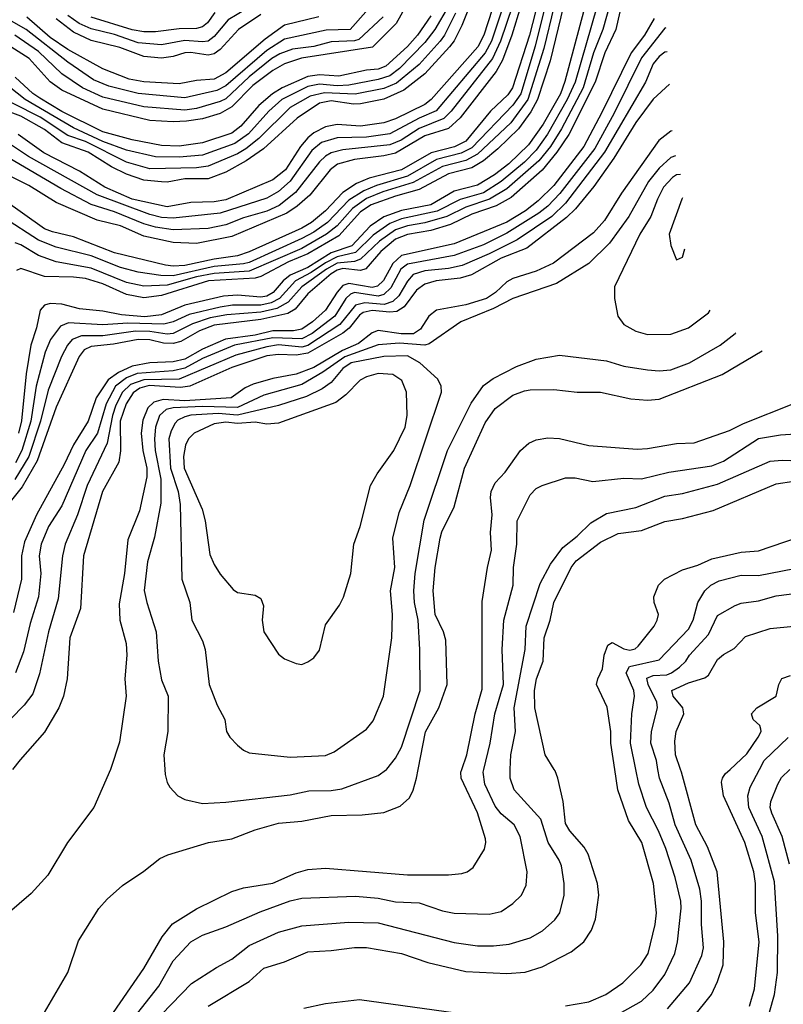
# Model space of a CAD drawing. Header units: inches. Extents: x 990535 to 1117859, y 769386 to 892122.
# Tile 949 of 1056: x 1073046 to 1075654, y 869197 to 872563. Entities that reach past the tile are written whole.
import ezdxf

# ---------------------------------------------------------------- set-up
doc = ezdxf.new("R2010")
doc.units = ezdxf.units.IN
doc.header["$MEASUREMENT"] = 0
doc.layers.add('B0876', color=7, linetype='Continuous')
doc.layers.add('B0877', color=7, linetype='Continuous')

msp = doc.modelspace()

# ---------------------------------------------------------------- linework, layer by layer
at = {"layer": 'B0876', "color": 5}
for points, elevation in [([(1073355.4, 870000), (1073298.5, 869870), (1073208.8, 869750), (1073141.4, 869638.6), (1073084.3, 869575.7), (1072960.3, 869470), (1072839.4, 869310), (1072766.1, 869233.9), (1072699.6, 869150)], 6120), ([(1073130, 869168.8), (1073210, 869306), (1073246.4, 869413.6), (1073315.8, 869524.2), (1073344.1, 869555.9), (1073397.2, 869602.8), (1073470, 869652.2), (1073524.2, 869695.8), (1073552.2, 869707.8), (1073690.4, 869749.6), (1073770, 869762.9), (1073850, 869793.5), (1073930, 869815.7), (1074010, 869823.1), (1074110, 869842.1), (1074215.6, 869844.4), (1074290, 869853), (1074345.9, 869874.1), (1074377.5, 869902.5), (1074390, 869928.9), (1074400.9, 869970), (1074406.7, 870000)], 6120), ([(1073343.9, 869136.1), (1073470, 869319.8), (1073532.3, 869427.7), (1073567.6, 869472.4), (1073650, 869522.7), (1073770, 869582.6), (1073810, 869595.5), (1073910, 869610.5), (1073990, 869646), (1074030, 869658.2), (1074090, 869662), (1074370, 869639.9), (1074510, 869639.2), (1074556.4, 869643.6), (1074574.7, 869650), (1074595.3, 869664.7), (1074633, 869727), (1074638.6, 869750), (1074637, 869763), (1074610, 869851.8), (1074554.3, 869970), (1074553.1, 869990), (1074556.5, 870000)], 6080), ([(1073390, 869092.1), (1073520.7, 869259.3), (1073570, 869345.1), (1073630, 869410.8), (1073670, 869433.6), (1073750, 869461.3), (1073867.4, 869512.6), (1073970, 869550.5), (1074010, 869559.2), (1074192.9, 869567.1), (1074270, 869559.2), (1074330, 869547.4), (1074410, 869543.6), (1074490, 869516.9), (1074530, 869509), (1074650, 869505), (1074690, 869514.2), (1074730, 869541.1), (1074760.3, 869570), (1074776.1, 869603.9), (1074779.6, 869650), (1074755.4, 869770), (1074734.5, 869810), (1074690, 869848.6), (1074670, 869874.5), (1074634.9, 869950), (1074629.1, 869990), (1074631.5, 870000)], 6060), ([(1073530, 869162.1), (1073632.5, 869267.5), (1073717.5, 869322.5), (1073770, 869350.7), (1073830, 869397.5), (1073930, 869443.1), (1074010, 869465.4), (1074170, 869477.5), (1074270, 869475.2), (1074530, 869407.8), (1074610, 869396.6), (1074663.8, 869396.2), (1074717.9, 869402.1), (1074790, 869424.3), (1074831.7, 869448.3), (1074873.8, 869486.2), (1074890.5, 869510), (1074905.9, 869570), (1074906.2, 869610), (1074896.5, 869670), (1074888.7, 869690), (1074850.6, 869750.6), (1074826.1, 869830), (1074735.2, 869930), (1074720.7, 869970), (1074721.5, 870000)], 6040), ([(1073541.7, 870000), (1073542.9, 869982.9), (1073550, 869954.8), (1073559.1, 869939.1), (1073586.4, 869910), (1073610, 869897.3), (1073670, 869883.5), (1073750, 869887.9), (1073970, 869913), (1074033.8, 869926.2), (1074110, 869927.3), (1074146.7, 869933.3), (1074270, 869979), (1074299, 870000)], 6140), ([(1073690, 869190.1), (1073830, 869275), (1073880, 869320), (1073950, 869342.5), (1074030, 869376.3), (1074110, 869380.7), (1074190, 869391.4), (1074230, 869391.4), (1074349.9, 869370.1), (1074440, 869340), (1074570, 869308.8), (1074710, 869301.9), (1074772.9, 869307.1), (1074830, 869324.7), (1074930, 869376.6), (1074972.8, 869410), (1074998.7, 869450), (1075012.2, 869487.8), (1075023.6, 869570), (1075019.9, 869610), (1074987.4, 869710), (1074973.6, 869733.6), (1074924.6, 869790), (1074910, 869815.4), (1074902.5, 869890), (1074884.3, 869970), (1074874.9, 869994.9), (1074871.7, 870000)], 6020), ([(1074910, 869191.6), (1074990, 869205.8), (1075048.1, 869230), (1075106.3, 869270), (1075167.8, 869332.2), (1075192.1, 869370), (1075217.1, 869470), (1075220.6, 869510), (1075210.4, 869609.6), (1075170.8, 869750), (1075125.4, 869825.4), (1075089.1, 869930), (1075078.5, 870000)], 5980), ([(1075094.4, 869165.6), (1075170, 869207.2), (1075210, 869245.3), (1075250, 869299.3), (1075283.4, 869370), (1075293.3, 869410), (1075305.6, 869525.6), (1075304.5, 869550), (1075285, 869630), (1075252.8, 869730), (1075228, 869790), (1075187, 869870), (1075160.7, 869950), (1075150.7, 870000)], 5960), ([(1075258.2, 869181.8), (1075333.3, 869270), (1075376.5, 869363.5), (1075381.4, 869390), (1075374.5, 869470), (1075374.3, 869550), (1075368.9, 869590), (1075339.7, 869690), (1075285.2, 869810), (1075264.6, 869884.6), (1075231.1, 869970), (1075226.2, 870000)], 5940), ([(1075344.1, 869150), (1075409.4, 869230), (1075430, 869274.4), (1075448.8, 869331.3), (1075450.6, 869410), (1075428.6, 869650), (1075395.3, 869735.3), (1075355.7, 869810), (1075307.1, 869990), (1075303.6, 870000)], 5920), ([(1075539.3, 869190), (1075555.4, 869250), (1075571.5, 869410), (1075559.1, 869510), (1075559.3, 869610), (1075553.5, 869650), (1075522.6, 869750), (1075449.9, 869910), (1075443.6, 869956.4), (1075446.2, 869970), (1075455.7, 869984.3), (1075472.6, 870000)], 5880), ([(1075606.8, 869170), (1075624.7, 869230), (1075634.5, 869305.5), (1075636.2, 869430), (1075623.9, 869616.1), (1075582.6, 869770), (1075536.4, 869870), (1075532.8, 869910), (1075540.8, 869939.2), (1075573.4, 870000)], 5860), ([(1075675.6, 869675.6), (1075650.9, 869770), (1075614.8, 869850), (1075609.9, 869870), (1075611.8, 869890), (1075635.7, 869950), (1075648.3, 869971.7), (1075676.2, 870000)], 5840), ([(1074015.9, 869184.1), (1074090, 869199.3), (1074206.7, 869213.2), (1074610, 869157.5)], 5980)]:
    msp.add_lwpolyline(points, dxfattribs=dict(at, elevation=elevation))
at = {"layer": 'B0877', "color": 5}
for points, elevation in [([(1074858.7, 872790), (1074787.4, 872510), (1074729.7, 872330.3), (1074713.7, 872306.3), (1074654.1, 872250), (1074570, 872147.9), (1074531.3, 872128.7), (1074451.8, 872108.2), (1074349.9, 872050.1), (1074239.1, 872020.9), (1074196.7, 872003.3), (1074150, 871972.6), (1074090, 871909.2), (1074042.5, 871870), (1074009.3, 871850.7), (1073830, 871768.9), (1073790, 871755.6), (1073710, 871744.8), (1073610, 871722.9), (1073570, 871720.5), (1073544.1, 871724.1), (1073370, 871766), (1073230, 871820.6), (1073157.5, 871837.5), (1073130, 871848.4), (1072987.8, 871950)], 5820), ([(1074432.5, 872730), (1074332, 872550), (1074251.1, 872468.9), (1074008.8, 872431.2), (1073950, 872411.9), (1073910, 872388.9), (1073842.1, 872337.9), (1073770, 872265.3), (1073730, 872242.5), (1073670, 872223.8), (1073615.9, 872215.9), (1073570, 872213.3), (1073490, 872218.3), (1073330, 872257), (1073190, 872322.1), (1073150, 872350.9), (1073077.5, 872430), (1072990, 872485.8), (1072950, 872492.5), (1072890, 872487.7), (1072750, 872487.9), (1072715.8, 872495.8), (1072670, 872513.9), (1072521.7, 872601.7)], 5580), ([(1074622.4, 872710), (1074556.5, 872543.5), (1074529.5, 872490.5), (1074513.5, 872470), (1074430, 872378.4), (1074357.9, 872322), (1074290, 872291.2), (1074210, 872275.2), (1074186.1, 872273.9), (1074110, 872286.1), (1074070, 872277.3), (1073993.9, 872226.1), (1073879, 872121), (1073819.9, 872080.1), (1073750, 872042), (1073690, 872018.5), (1073610, 872019.4), (1073550, 872007.9), (1073530, 872008.2), (1073470, 872014.5), (1073410, 872034.6), (1073359.5, 872059.5), (1073279.1, 872110), (1073190, 872142.1), (1073130, 872187.2), (1073050, 872233), (1072910, 872286)], 5680), ([(1074689.7, 872690), (1074631.4, 872510), (1074610.6, 872470), (1074451.2, 872290), (1074430, 872273.6), (1074330, 872224.5), (1074290, 872210.6), (1074210, 872198.8), (1074130, 872205.3), (1074090, 872196.4), (1074050, 872176.5), (1074030, 872159.2), (1074005.4, 872130), (1073953.9, 872050), (1073910, 872015.1), (1073750, 871947.7), (1073710, 871940.5), (1073630, 871937.9), (1073550, 871923.2), (1073430, 871949.5), (1073336.6, 871990), (1073250, 872045.6), (1073127.6, 872107.6), (1073040.6, 872170)], 5720), ([(1074704.2, 872630), (1074657, 872490), (1074636, 872450), (1074468.3, 872251.7), (1074410, 872226.8), (1074310, 872172.9), (1074230, 872161.5), (1074130, 872159.4), (1074077.1, 872142.9), (1074044.2, 872115.8), (1073969.3, 872010.7), (1073930, 871975.4), (1073890, 871952.7), (1073730, 871901.6), (1073570, 871884.9), (1073530, 871887.2), (1073490, 871896.6), (1073310, 871964.4), (1073075.7, 872095.7), (1072990, 872152.2)], 5740), ([(1074227.8, 872590), (1074175.2, 872530), (1074092.2, 872527.8), (1073950, 872496.7), (1073890, 872458), (1073750, 872336.5), (1073718.8, 872321.2), (1073610, 872296.3), (1073450, 872311), (1073350, 872335.5), (1073297.3, 872357.3), (1073210, 872418.3), (1073068, 872530), (1073010, 872563), (1072970, 872571.5), (1072850, 872560.2), (1072801.6, 872561.6), (1072730, 872575.1)], 5540), ([(1074757.2, 872610), (1074727.1, 872510), (1074695.1, 872424.9), (1074673.6, 872386.4), (1074550, 872228.1), (1074510, 872190.8), (1074430, 872165.5), (1074330, 872106.6), (1074290, 872097.5), (1074190, 872085.5), (1074130.9, 872069.1), (1074106.7, 872050), (1074036.3, 871963.7), (1073994, 871926), (1073958.1, 871901.9), (1073770, 871822.1), (1073650, 871798.4), (1073570, 871801.7), (1073470, 871823), (1073390, 871858.8), (1073310, 871877.7), (1073170, 871938.1), (1073076.4, 871996.4), (1072956.2, 872056.2)], 5780), ([(1074840.7, 872610), (1074807.1, 872472.9), (1074757.3, 872310), (1074730, 872270.5), (1074590, 872124.5), (1074553.5, 872106.5), (1074470, 872085.2), (1074370, 872028.2), (1074264.1, 871995.9), (1074221.8, 871978.2), (1074170, 871945.6), (1074097.6, 871870), (1074050, 871837.1), (1074010, 871814.6), (1073830, 871733.4), (1073810, 871727.9), (1073710, 871719.1), (1073570, 871687.2), (1073528.1, 871688.1), (1073450, 871699.7), (1073390, 871715.8), (1073290, 871755.7), (1073170, 871785.3), (1073110, 871809.2), (1072990, 871886.6)], 5840), ([(1075096.3, 872590), (1075082.7, 872530), (1075044.3, 872450), (1075012.1, 872350), (1074922, 872170), (1074881, 872110), (1074830.9, 872049.1), (1074724.4, 871955.6), (1074673.8, 871926.2), (1074590, 871898.6), (1074517.5, 871862.5), (1074450, 871842.7), (1074370, 871828.6), (1074330, 871812.4), (1074279, 871770), (1074228.2, 871711.8), (1074210, 871705.3), (1074150, 871712.1), (1074130, 871706.5), (1074110, 871694.1), (1074030, 871626.2), (1073987, 871573), (1073961.6, 871558.4), (1073870, 871538.6), (1073710, 871518.8), (1073660.3, 871499.7), (1073596.7, 871463.3), (1073570, 871455.5), (1073536.8, 871456.8), (1073490, 871468.2), (1073450.7, 871469.3), (1073366.6, 871453.4), (1073290, 871445.3), (1073265.4, 871434.6), (1073248.6, 871411.4), (1073170, 871237.9), (1073105.2, 871054.8), (1073054.1, 870965.9), (1072990, 870885.7)], 5980), ([(1074728.8, 872610), (1074688.2, 872490), (1074661.1, 872430), (1074519.4, 872250), (1074494.6, 872225.4), (1074410, 872191), (1074348.9, 872151.1), (1074310, 872135.1), (1074150, 872118.2), (1074110, 872108.2), (1074090, 872097), (1074070, 872077.5), (1073987.8, 871972.2), (1073931.9, 871928.1), (1073890, 871908.6), (1073810, 871885.2), (1073750, 871861.2), (1073690, 871849), (1073570, 871844.9), (1073510, 871854), (1073470, 871865.3), (1073370, 871906.4), (1073290, 871931.7), (1073185.9, 871985.9), (1073010, 872090.2)], 5760), ([(1074510.6, 872609.4), (1074464.4, 872530), (1074430, 872484.8), (1074343.5, 872396.5), (1074310, 872371.3), (1074270, 872358.4), (1074170, 872339.6), (1074130, 872336.9), (1074070, 872343.1), (1074030, 872334.7), (1073941.2, 872290), (1073896.8, 872250), (1073826.9, 872173.1), (1073780.3, 872139.7), (1073670, 872099.6), (1073590, 872092.8), (1073510, 872094.6), (1073410, 872117), (1073330, 872146.5), (1073230, 872193.8), (1073064.7, 872290), (1073010, 872333.3)], 5640), ([(1075060.7, 872610), (1075038.1, 872530), (1075006, 872450), (1074970.5, 872330), (1074896.4, 872190), (1074858.7, 872130), (1074819.2, 872080.8), (1074710, 871984.6), (1074651, 871949), (1074570, 871922.3), (1074505, 871890), (1074430, 871868.5), (1074370, 871858.4), (1074330, 871844.7), (1074274.6, 871805.4), (1074210, 871744.2), (1074190, 871736.1), (1074130, 871730.6), (1074093.3, 871710), (1074010, 871649.6), (1073962.9, 871597.1), (1073924.6, 871575.4), (1073870, 871562.8), (1073753.8, 871553.8), (1073696.8, 871543.2), (1073636.2, 871523.8), (1073570, 871490), (1073550, 871488.1), (1073490, 871496.9), (1073441.6, 871498.4), (1073330, 871482.5), (1073257.2, 871482.8), (1073225.2, 871470), (1073209, 871450), (1073188.9, 871411.1), (1073143.4, 871296.6), (1073117.1, 871190), (1073076.6, 871070), (1073029.5, 870990.5)], 5960), ([(1074871.5, 872610), (1074836, 872464), (1074781.7, 872290), (1074723.6, 872210), (1074610, 872102.8), (1074570, 872081.3), (1074490, 872061.6), (1074390, 872005.9), (1074286, 871974), (1074230, 871951.3), (1074182.2, 871917.8), (1074130, 871858.1), (1074093.6, 871830), (1074010, 871780.8), (1073830, 871703.5), (1073710, 871695.9), (1073650, 871684.2), (1073550, 871655), (1073470, 871652.6), (1073410, 871664.9), (1073290, 871713.4), (1073170, 871734.7), (1073110, 871757.2), (1073050, 871793.5), (1073030, 871800.4)], 5860), ([(1075018.5, 872610), (1074943.8, 872350), (1074916.4, 872290), (1074848.5, 872171.5), (1074810, 872116.7), (1074770, 872075.4), (1074690.4, 872009.6), (1074630, 871971.5), (1074550, 871948.5), (1074472.1, 871907.9), (1074350, 871882), (1074310, 871866.4), (1074253.7, 871826.3), (1074192.7, 871767.3), (1074130, 871752.6), (1074090, 871732.3), (1074041.2, 871698.7), (1073988.2, 871670), (1073933.2, 871610), (1073905.2, 871594.8), (1073870, 871587), (1073772.8, 871587.2), (1073730, 871580.6), (1073624.5, 871555.5), (1073569.5, 871530.5), (1073537.9, 871522.1), (1073414.7, 871525.3), (1073330, 871519.6), (1073212.9, 871527.1), (1073184.8, 871515.2), (1073150.4, 871470), (1073133.1, 871426.9), (1073102.3, 871310), (1073083.5, 871190), (1073053.5, 871090), (1073031.7, 871048.3)], 5940), ([(1074903.7, 872610), (1074857.8, 872422.2), (1074814.5, 872290), (1074791.9, 872248.1), (1074750, 872190.4), (1074679, 872121), (1074630, 872080.9), (1074590, 872056.8), (1074510, 872036.5), (1074410, 871982.2), (1074330, 871960.1), (1074246.9, 871930), (1074210, 871905.8), (1074135.4, 871824.6), (1074030, 871762.4), (1073964.5, 871735.5), (1073870, 871685.4), (1073850, 871679), (1073690.1, 871669.9), (1073530, 871620.5), (1073470, 871612.6), (1073410, 871623.5), (1073330, 871659.8), (1073270, 871678.1), (1073230, 871683.3), (1073130, 871685.2), (1073050, 871712.8), (1073034.9, 871705.1)], 5880), ([(1074971.4, 872590), (1074908.3, 872351.7), (1074892.7, 872310), (1074834.4, 872205.6), (1074784.4, 872135.6), (1074716.5, 872070), (1074667.5, 872032.5), (1074610, 871997), (1074530, 871976.9), (1074450, 871930.3), (1074350, 871910.2), (1074290, 871888.5), (1074243.2, 871856.8), (1074179.9, 871790), (1074110, 871765.7), (1074030, 871716.4), (1073970, 871690), (1073945.2, 871670), (1073912, 871630), (1073890, 871618.2), (1073870, 871614.6), (1073790, 871621.4), (1073742.1, 871617.9), (1073610, 871587.4), (1073530, 871554.1), (1073473.1, 871546.9), (1073393.8, 871553.8), (1073330, 871567.1), (1073250, 871574.8), (1073190, 871590.7), (1073150, 871592.4), (1073130, 871587.5), (1073115.1, 871570), (1073102.8, 871510), (1073083.7, 871450), (1073067.4, 871352.6), (1073051.5, 871191.5), (1073041.2, 871150)], 5920), ([(1073850, 872616.8), (1073757.9, 872562.1), (1073710, 872505.1), (1073690, 872490.2), (1073670, 872487.1), (1073610, 872491.8), (1073530, 872477.6), (1073450, 872484.2), (1073370, 872512.7), (1073290, 872531.4), (1073249.2, 872550), (1073210, 872577)], 5460), ([(1074534.8, 872585.2), (1074496.9, 872510), (1074482.4, 872490), (1074410.3, 872409.7), (1074333.4, 872346.6), (1074290, 872327.4), (1074192, 872308), (1074087, 872313), (1074038.2, 872301.8), (1073970, 872262.8), (1073863.1, 872156.9), (1073818.6, 872121.4), (1073790, 872104.7), (1073690, 872062.3), (1073650, 872056.8), (1073490, 872052.9), (1073410, 872076), (1073270, 872146.3), (1073210, 872167.5), (1073115.2, 872230), (1072930, 872323)], 5660), ([(1075213.4, 872566.6), (1075180.7, 872510), (1075134.6, 872450), (1075034.6, 872245.4), (1074972.5, 872130), (1074870, 871996.1), (1074816.6, 871943.4), (1074773.3, 871910), (1074710, 871870.5), (1074530, 871796.8), (1074350, 871757.4), (1074320.8, 871730), (1074288.8, 871671.2), (1074268.2, 871651.8), (1074250, 871647), (1074170, 871660.6), (1074150, 871653.8), (1074130, 871631.8), (1074090, 871570), (1074046.2, 871530), (1074010, 871505.5), (1073980.9, 871499.1), (1073910, 871499), (1073850, 871485), (1073748.7, 871471.3), (1073670, 871436.6), (1073610, 871403), (1073570, 871393), (1073490, 871390.1), (1073430, 871378.4), (1073382.7, 871357.3), (1073347.9, 871332.1), (1073307, 871270), (1073279.2, 871190), (1073229.5, 871110), (1073198.1, 871041.9), (1073103, 870870), (1073062.2, 870777.8), (1073051.7, 870730), (1073052, 870650), (1073024.1, 870535.9)], 6020), ([(1074287.3, 872572.7), (1074204.5, 872495.5), (1074189.5, 872490.5), (1074110, 872487.8), (1074050, 872471.4), (1073978.1, 872461.9), (1073933.9, 872446.1), (1073906.8, 872430), (1073830, 872367.6), (1073750, 872292.8), (1073730, 872282.9), (1073650, 872259.5), (1073610, 872253.6), (1073470, 872265), (1073330, 872298), (1073259.9, 872330), (1073190, 872377.7), (1073110, 872453.8), (1073029.2, 872510)], 5560), ([(1074450, 872576.7), (1074404.9, 872510), (1074370, 872471.5), (1074296.4, 872403.6), (1074270, 872394.4), (1074230, 872390.4), (1074136, 872370), (1074070, 872374.3), (1074030, 872369.4), (1073942.8, 872330), (1073909.8, 872310), (1073862.3, 872270), (1073801.4, 872198.6), (1073770, 872175.1), (1073670, 872141.7), (1073590, 872131.2), (1073530, 872133.1), (1073430, 872151.8), (1073330, 872179.7), (1073190, 872249.6), (1073114.4, 872294.4), (1073090, 872310.2), (1073030, 872366.4)], 5620), ([(1074067.1, 872572.9), (1073950, 872544.5), (1073883.8, 872496.2), (1073750, 872381.2), (1073710, 872360.1), (1073650, 872355.1), (1073590, 872343.6), (1073470, 872350.2), (1073419.9, 872359.9), (1073330, 872394.6), (1073210, 872461.6), (1073150, 872502), (1073070, 872571.6)], 5520), ([(1073870, 872580.8), (1073793, 872530), (1073730, 872461), (1073710, 872446.8), (1073690, 872441.9), (1073630, 872450.6), (1073610, 872449.5), (1073570, 872436.9), (1073530, 872431.1), (1073470, 872436.9), (1073387.5, 872467.5), (1073290, 872491.9), (1073230, 872520.9), (1073170, 872566.2)], 5480), ([(1073711.9, 872588.1), (1073687.4, 872552.6), (1073670, 872539), (1073650, 872533.5), (1073590, 872532), (1073510, 872521.6), (1073470, 872521), (1073430, 872528.3), (1073290, 872572.1)], 5440), ([(1075253.3, 872534.8), (1075250, 872533.6), (1075170, 872432.7), (1075076.2, 872243.9), (1075010, 872123.1), (1074890.7, 871969.3), (1074850, 871926.1), (1074818.8, 871901.2), (1074710, 871833.3), (1074630, 871793.7), (1074530, 871757), (1074370, 871727.7), (1074348.1, 871710), (1074314.1, 871645.9), (1074290, 871623.3), (1074270, 871617.9), (1074190, 871630), (1074175.3, 871624.7), (1074160.3, 871610), (1074122.5, 871550), (1074044.5, 871490), (1074010, 871471.6), (1073910, 871475.3), (1073779.8, 871450), (1073670, 871404.5), (1073610, 871372.1), (1073570, 871362.2), (1073447, 871353), (1073410, 871339.2), (1073373.5, 871310), (1073341.5, 871250), (1073311.4, 871150), (1073271.8, 871090), (1073190, 870900.6), (1073143.9, 870830), (1073119.4, 870770), (1073111.7, 870730), (1073118.3, 870670), (1073109.4, 870590), (1073081.6, 870498.4), (1073058.6, 870401.4), (1073030.9, 870330)], 6040), ([(1075257.9, 872453.6), (1075250, 872451.9), (1075230, 872437.5), (1075210, 872412.4), (1075183.3, 872350), (1075043.9, 872110), (1074910, 871935.4), (1074863.3, 871890), (1074745.5, 871810), (1074650, 871762.1), (1074557.2, 871722.8), (1074510, 871712.5), (1074430, 871705), (1074390, 871692), (1074370.7, 871669.3), (1074341.1, 871618.9), (1074320.9, 871599.1), (1074290.7, 871589.3), (1074224.7, 871595.3), (1074192.6, 871587.4), (1074139.4, 871520.6), (1074030, 871449.7), (1074010, 871443.1), (1073930, 871450.9), (1073890, 871444.9), (1073784.3, 871415.7), (1073590, 871333.9), (1073470, 871332.3), (1073423.9, 871316.1), (1073396.8, 871290), (1073374.3, 871245.7), (1073362.3, 871210), (1073344.6, 871115.4), (1073276.1, 870970), (1073243.5, 870870), (1073200.5, 870770), (1073191.9, 870730), (1073176.7, 870583.3), (1073143.8, 870470), (1073113.7, 870326.3), (1073090, 870258.7), (1073061, 870219), (1072970, 870127.1)], 6060), ([(1075265.6, 872343.2), (1075210, 872290.8), (1075150, 872211.8), (1075075.4, 872090), (1075007.1, 871992.9), (1074944.1, 871915.9), (1074913.5, 871886.5), (1074778, 871782), (1074690, 871747.6), (1074589.4, 871690.6), (1074550, 871679.9), (1074468.1, 871670), (1074430, 871659.3), (1074401.5, 871638.5), (1074358.7, 871581.3), (1074334.1, 871565.9), (1074310, 871563.1), (1074250, 871568.6), (1074218.5, 871561.5), (1074206.7, 871553.3), (1074171.4, 871508.6), (1074150, 871491.2), (1074030, 871422.6), (1073990, 871415.6), (1073930, 871418.8), (1073890, 871413.6), (1073770, 871373.5), (1073627.1, 871310), (1073594.5, 871305.5), (1073487.9, 871312.1), (1073456.2, 871303.8), (1073432.8, 871287.2), (1073409.4, 871250), (1073389.1, 871190), (1073390.6, 871089.4), (1073384, 871050), (1073329.1, 870950), (1073263.6, 870730), (1073253.7, 870550), (1073216.9, 870450), (1073208.1, 870310), (1073195.7, 870250), (1073179.8, 870210), (1073130, 870127.2), (1073046.9, 870033.1), (1073021.4, 870000)], 6080), ([(1075275.1, 872183.4), (1075270, 872181.9), (1075228.6, 872150), (1075101.7, 871970), (1075043.2, 871876.8), (1075006, 871834), (1074868.9, 871731.1), (1074810, 871703.2), (1074730, 871678.6), (1074710, 871667.2), (1074670.7, 871630), (1074640.1, 871610), (1074570, 871588.2), (1074470, 871569.5), (1074443.9, 871550), (1074415.3, 871504.7), (1074390.8, 871489.2), (1074348.8, 871488.8), (1074270, 871500.6), (1074250, 871492.2), (1074203.6, 871456.4), (1074148, 871432), (1074050, 871374.3), (1073990, 871351.3), (1073910, 871336), (1073842.9, 871317.1), (1073815.9, 871304.1), (1073768.6, 871270), (1073610, 871259.6), (1073535.5, 871264.5), (1073504.3, 871255.7), (1073483.4, 871236.6), (1073466.2, 871193.8), (1073461, 871150), (1073466.9, 871090), (1073479.9, 871030), (1073480, 871000), (1073455.5, 870884.5), (1073415, 870785), (1073403.4, 870670), (1073386, 870566), (1073387.5, 870510), (1073409.6, 870430), (1073411.2, 870390), (1073405, 870310), (1073409.5, 870250), (1073386.9, 870093.1), (1073356.8, 870003.2), (1073355.4, 870000)], 6120), ([(1075285.7, 872097.8), (1075270, 872091.9), (1075230, 872055.9), (1075193.5, 872010), (1075126.7, 871890), (1075060.9, 871799.1), (1074990.3, 871729.7), (1074879, 871661), (1074730, 871610.3), (1074664.4, 871575.6), (1074552.4, 871530), (1074444.6, 871455.4), (1074429.8, 871450.2), (1074343.1, 871456.9), (1074270, 871450.9), (1074156.7, 871410), (1074081.8, 871358.2), (1074010, 871316), (1073880.1, 871279.9), (1073790, 871237.5), (1073670, 871241.2), (1073570, 871236), (1073546.3, 871230), (1073523.3, 871210), (1073509.5, 871170), (1073506, 871130), (1073509, 871090), (1073527.5, 870992.5), (1073527.7, 870910), (1073506.5, 870793.5), (1073482, 870710), (1073471.3, 870611.3), (1073479.5, 870570), (1073511.4, 870470), (1073518.9, 870370), (1073530, 870306), (1073552.7, 870250), (1073551.5, 870130), (1073538.2, 870050), (1073541.7, 870000)], 6140), ([(1075303.4, 872033.6), (1075290, 872032.2), (1075276, 872024), (1075245.1, 871990), (1075224.4, 871950), (1075202, 871890), (1075164.5, 871830), (1075077.3, 871650), (1075077.7, 871610), (1075089.6, 871549.6), (1075110, 871521.3), (1075150, 871498.5), (1075190, 871486.6), (1075270, 871488.1), (1075330, 871509.4), (1075398.6, 871561.4), (1075405, 871570.1)], 6160), ([(1075310, 871953.6), (1075307.3, 871950), (1075264.8, 871830), (1075270, 871790.8), (1075290, 871742), (1075310, 871751.3), (1075317.6, 871779.6)], 6180), ([(1074299, 870000), (1074299.6, 870000.4), (1074330, 870038), (1074350, 870075.6), (1074413.7, 870270), (1074413.1, 870410), (1074406.5, 870510), (1074394.7, 870570), (1074392.6, 870610), (1074396.5, 870670), (1074427.8, 870852.2), (1074507.4, 871090), (1074588.4, 871251.6), (1074630, 871311.9), (1074663.1, 871336.9), (1074742.6, 871377.4), (1074810, 871402.8), (1074890, 871416.1), (1075050, 871396.3), (1075110, 871378.7), (1075190, 871365.8), (1075230, 871362.3), (1075270, 871365.6), (1075334, 871390), (1075438.9, 871450), (1075490, 871490.2), (1075491.7, 871492.1)], 6140), ([(1074406.7, 870000), (1074431.5, 870128.5), (1074477.6, 870210), (1074505.6, 870290), (1074501.9, 870441.9), (1074493.3, 870470), (1074464.6, 870530), (1074458.6, 870610), (1074465, 870690), (1074481.8, 870790), (1074488.1, 870811.9), (1074530, 870897.6), (1074565.4, 871030), (1074635.5, 871184.5), (1074670, 871233.8), (1074730, 871279), (1074770, 871294.7), (1074790, 871297.3), (1074870, 871298.8), (1074950, 871289.1), (1075030, 871289.7), (1075133.6, 871266.4), (1075190, 871262.4), (1075230, 871265.4), (1075445.3, 871350), (1075582.1, 871430.5)], 6120), ([(1074556.5, 870000), (1074573.7, 870050), (1074602, 870190), (1074625.8, 870274.2), (1074625.8, 870574.1), (1074643.5, 870690), (1074658, 870750), (1074654.6, 870810), (1074659.9, 870870), (1074654.6, 870930), (1074656, 870950), (1074670, 870979.3), (1074703.8, 871016.2), (1074756.1, 871090), (1074785.1, 871114.9), (1074810, 871126.9), (1074850, 871133), (1074890, 871131.6), (1074990, 871107), (1075154.8, 871094.8), (1075190, 871096.5), (1075290, 871113.6), (1075350, 871116.4), (1075470, 871158.5), (1075517.9, 871182.1), (1075690, 871250.6)], 6080), ([(1074631.5, 870000), (1074653.4, 870090), (1074668.9, 870190), (1074697.9, 870290), (1074693.9, 870410), (1074699.9, 870510), (1074731.7, 870630), (1074732.3, 870690), (1074743.6, 870770), (1074745.2, 870850), (1074790, 870939.1), (1074810, 870960.5), (1074830, 870970.4), (1074910, 870997.3), (1074943.1, 870996.9), (1075004.1, 870984.1), (1075110, 870995.4), (1075170, 870993.4), (1075263.7, 871016.3), (1075410, 871038.2), (1075450, 871053.5), (1075570, 871131.1), (1075644.3, 871144.3), (1075730, 871149.2)], 6060), ([(1074721.5, 870000), (1074723, 870050), (1074739.9, 870130), (1074735.3, 870210), (1074772.9, 870410), (1074775.8, 870490), (1074824.1, 870635.9), (1074858.9, 870701.1), (1074901.3, 870758.7), (1074950, 870797.2), (1074996.8, 870843.2), (1075050, 870874.4), (1075150, 870895.2), (1075250, 870933.7), (1075310, 870942.8), (1075430, 870975.5), (1075610, 871053.4), (1075650, 871057.1), (1075710, 871055.2)], 6040), ([(1074871.7, 870000), (1074840.7, 870050), (1074805.3, 870210), (1074804.4, 870270), (1074810.8, 870310), (1074833.9, 870370), (1074837.4, 870450), (1074858.2, 870510), (1074870.3, 870570), (1074929.2, 870690), (1074946.7, 870713.3), (1075030, 870776.8), (1075090, 870807), (1075170, 870816.7), (1075250, 870847.9), (1075310, 870857.7), (1075414.5, 870885.5), (1075630, 870976.2), (1075690, 870984.8)], 6020), ([(1075078.5, 870000), (1075064.8, 870090), (1075065.2, 870130), (1075052.4, 870212.4), (1075016.1, 870290), (1075020.3, 870310), (1075036.4, 870343.6), (1075042.5, 870390), (1075055.2, 870424.8), (1075070, 870433.6), (1075110, 870411.6), (1075130, 870407.6), (1075148, 870412), (1075158.7, 870421.3), (1075213.2, 870490), (1075223.7, 870510), (1075227.5, 870530), (1075212.8, 870570), (1075212.4, 870590), (1075227.4, 870630), (1075248.7, 870650), (1075310, 870682.7), (1075362.3, 870697.7), (1075410, 870719.3), (1075510, 870743), (1075570, 870746.7), (1075706.6, 870793.4)], 5980), ([(1075150.7, 870000), (1075132.8, 870090), (1075136.4, 870190), (1075146.5, 870250), (1075143.7, 870270), (1075117.3, 870330), (1075128.8, 870351.2), (1075230, 870374.5), (1075330, 870479.2), (1075346.9, 870510), (1075362.1, 870570), (1075386, 870610), (1075406.5, 870630), (1075435.6, 870644.4), (1075510, 870663.7), (1075570, 870663.3), (1075692.9, 870687.1)], 5960), ([(1075226.2, 870000), (1075221.2, 870030), (1075202.1, 870090), (1075203.5, 870130), (1075224.8, 870210), (1075222.7, 870230), (1075192.5, 870290), (1075188.5, 870311.5), (1075210, 870321.2), (1075256.4, 870323.6), (1075272.7, 870330), (1075299.2, 870350), (1075321.3, 870370), (1075334.1, 870390), (1075398.7, 870461.3), (1075430, 870525.9), (1075490, 870560.1), (1075510, 870568.8), (1075570, 870575.7), (1075630, 870593.6), (1075710, 870603.6)], 5940), ([(1075303.6, 870000), (1075286.2, 870050), (1075283.7, 870096.3), (1075287.9, 870130), (1075314.6, 870190), (1075311.1, 870210), (1075277.8, 870250), (1075273.6, 870270), (1075330, 870295.5), (1075386.7, 870313.3), (1075398.3, 870321.7), (1075430, 870376.1), (1075450, 870393), (1075486.4, 870413.6), (1075525.7, 870454.3), (1075610, 870481.5), (1075690, 870490.1)], 5920), ([(1075472.6, 870000), (1075530, 870053.4), (1075568.3, 870110), (1075579.2, 870130), (1075577.3, 870137.3), (1075573.7, 870150), (1075551.6, 870170), (1075545.8, 870190), (1075564.2, 870210), (1075629.8, 870250), (1075638.9, 870290), (1075649.6, 870310.4), (1075679.1, 870320.9)], 5880), ([(1075573.4, 870000), (1075589.5, 870030), (1075671.4, 870108.6)], 5860)]:
    msp.add_lwpolyline(points, dxfattribs=dict(at, elevation=elevation))
for points, elevation in [([(1074370, 871414.3), (1074290, 871412), (1074177.8, 871390), (1074149.5, 871370), (1074110, 871322.3), (1074078.9, 871301.1), (1074025.2, 871274.8), (1073930, 871244), (1073790, 871210.6), (1073723.6, 871216.4), (1073630, 871210.5), (1073610, 871205.5), (1073586.4, 871193.6), (1073576.8, 871183.2), (1073563, 871157), (1073555.3, 871130), (1073560.6, 871030), (1073587.5, 870950), (1073594, 870906), (1073599.2, 870650), (1073626.7, 870570), (1073634.2, 870510), (1073670, 870439.5), (1073679.8, 870410), (1073693.4, 870290), (1073719.8, 870219.8), (1073746.5, 870170), (1073751.8, 870130), (1073763.1, 870110), (1073790, 870083.1), (1073810, 870065.5), (1073830, 870057), (1073970, 870041.7), (1074090, 870047.2), (1074120.3, 870059.7), (1074230, 870137.4), (1074253.5, 870166.5), (1074289, 870250), (1074316.6, 870450), (1074318.7, 870530), (1074312.8, 870610), (1074326.9, 870690), (1074320.6, 870790), (1074342.3, 870877.7), (1074379.5, 870970), (1074486.5, 871290), (1074485.9, 871310), (1074474.6, 871334.5), (1074412.5, 871390)], 6160), ([(1074270, 871353.9), (1074230, 871342.1), (1074208.8, 871331.2), (1074159.5, 871280.5), (1074125.2, 871254.8), (1073930, 871184.2), (1073890, 871180.2), (1073850, 871186.8), (1073790, 871182.8), (1073750, 871186.9), (1073710, 871181.1), (1073642, 871150), (1073621.8, 871130), (1073611.6, 871108.4), (1073605.3, 871070), (1073608.1, 871030), (1073668.6, 870890), (1073679.4, 870850), (1073695, 870735), (1073710, 870700.3), (1073730, 870667.6), (1073775.2, 870615.2), (1073790, 870604.9), (1073850, 870595.3), (1073870, 870584), (1073878.7, 870558.7), (1073873.6, 870510), (1073879.5, 870470), (1073930, 870393.4), (1073950, 870378), (1073990, 870362), (1074010, 870359.1), (1074030, 870368), (1074050, 870381.6), (1074070, 870407.3), (1074090, 870494), (1074138.5, 870561.5), (1074151.4, 870588.6), (1074177.2, 870670), (1074187, 870770), (1074209.1, 870830.9), (1074244.2, 870970), (1074266.7, 871010), (1074324.1, 871090), (1074362.3, 871170), (1074369.9, 871210), (1074367.5, 871290), (1074351.2, 871330), (1074320.5, 871350)], 6180)]:
    msp.add_lwpolyline(points, close=True, dxfattribs=dict(at, elevation=elevation))

doc.saveas('drawing.dxf')
